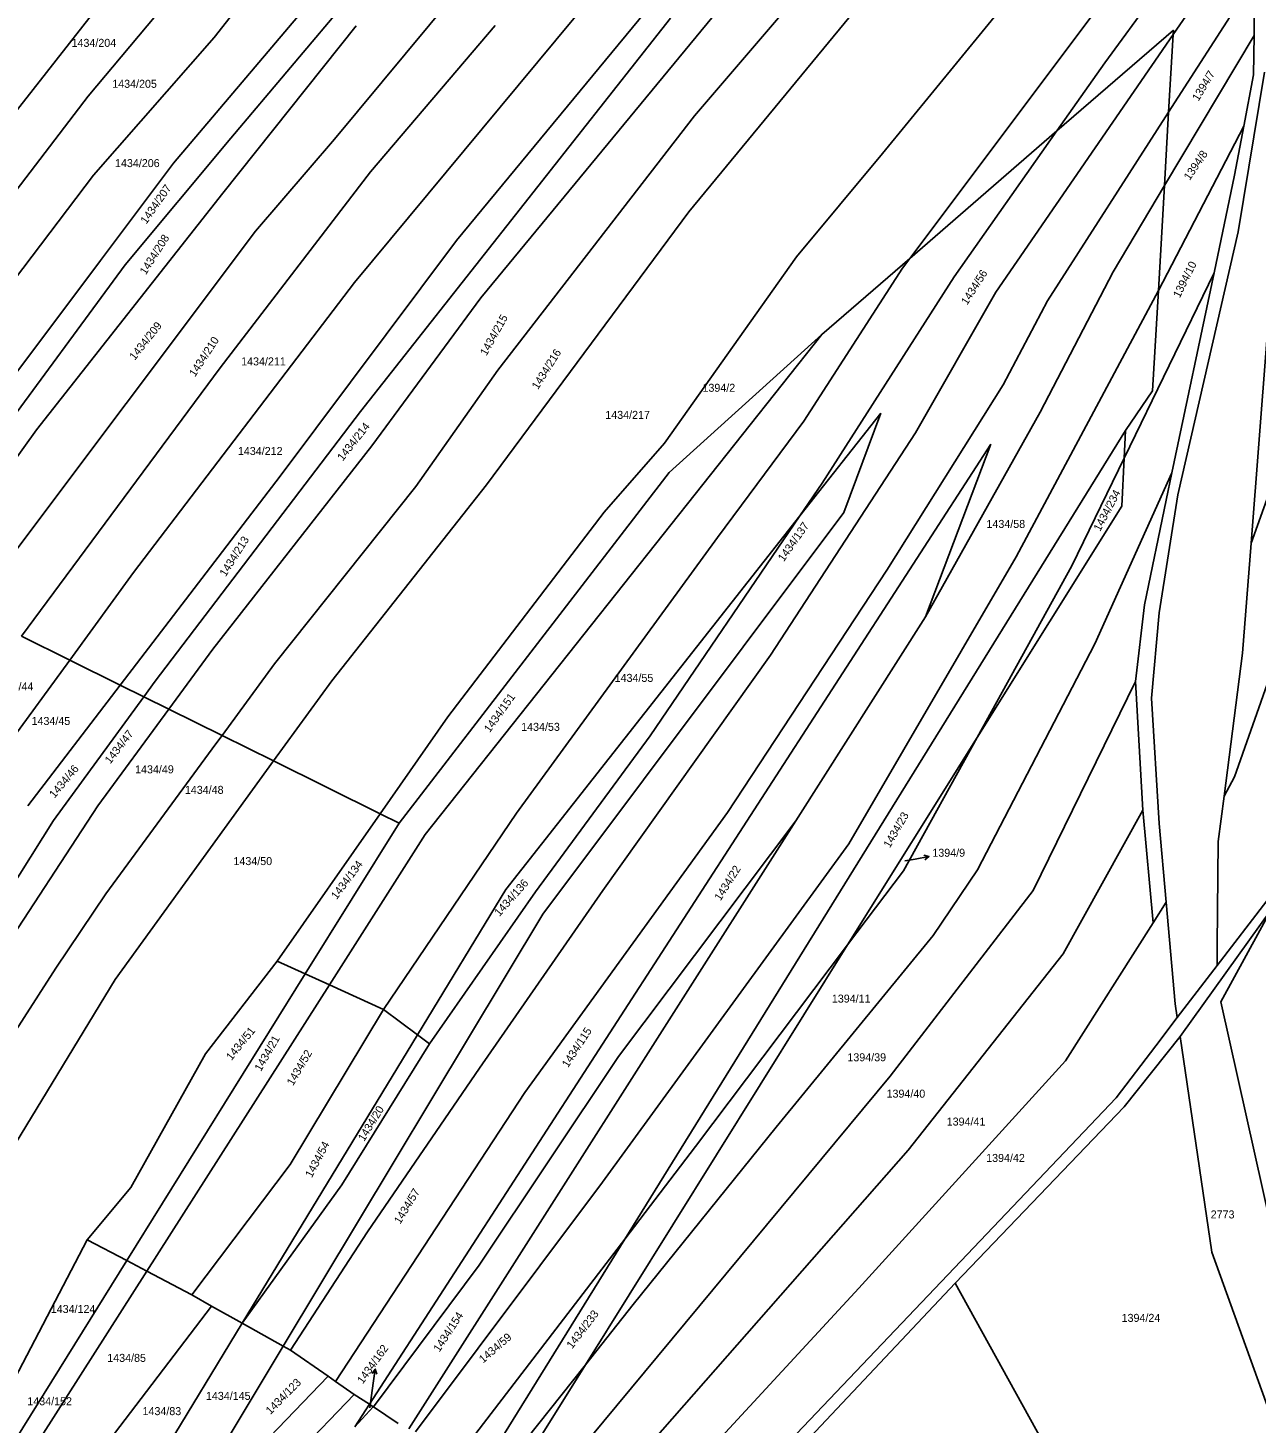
# Model space of a CAD drawing. Extents: x -580630 to -576196, y -1189024 to -1183567.
# Drawn here: x -578512.9 to -578252.1, y -1187195.1 to -1186898.8 of the extents above; entities that cross this region are included whole.
import ezdxf

# ---------------------------------------------------------------- set-up
doc = ezdxf.new("R2010")
doc.units = 0
for name, color, linetype in [('Vrstva 1', 7, 'Continuous'), ('Vrstva 16', 7, 'Continuous'), ('Vrstva 18', 7, 'Continuous'), ('Vrstva 6', 7, 'Continuous')]:
    doc.layers.add(name, color=color, linetype=linetype)

msp = doc.modelspace()

# ---------------------------------------------------------------- linework, layer by layer
at = {"layer": 'Vrstva 1'}
for p, q in [((-578252.49, -1186900.37), (-578252.29, -1186888.06)), ((-578303.98, -1186891.91), (-578331.42, -1186925.46)), ((-578269.62, -1186899.23), (-578294.36, -1186920.66)), ((-578270.62, -1186916.65), (-578269.67, -1186900.14)), ((-578269.67, -1186900.14), (-578269.62, -1186899.23)), ((-578252.63, -1186908.74), (-578252.49, -1186900.37)), ((-578250.27, -1186908.2), (-578255.86, -1186942.06)), ((-578254.68, -1186919.65), (-578252.63, -1186908.74)), ((-578271.52, -1186932.27), (-578270.62, -1186916.65)), ((-578294.36, -1186920.66), (-578325.61, -1186947.73)), ((-578256.63, -1186930.07), (-578254.68, -1186919.65)), ((-578331.42, -1186925.46), (-578349.7, -1186947.42)), ((-578260.99, -1186950.79), (-578256.63, -1186930.07)), ((-578272.81, -1186954.55), (-578271.52, -1186932.27)), ((-578255.86, -1186942.06), (-578268.65, -1186997.97)), ((-578349.7, -1186947.42), (-578377.71, -1186986.96)), ((-578325.61, -1186947.73), (-578344.28, -1186963.9)), ((-578269.93, -1186993.26), (-578260.99, -1186950.79)), ((-578274.04, -1186975.86), (-578272.81, -1186954.55)), ((-578344.28, -1186963.9), (-578428.52, -1187070.11)), ((-578344.28, -1186963.9), (-578376.73, -1186993.23)), ((-578249.79, -1186965.09), (-578253.13, -1187008.22)), ((-578279.78, -1186984.26), (-578274.04, -1186975.86)), ((-578331.74, -1186980.58), (-578348.94, -1187002.43)), ((-578339.63, -1187001.68), (-578331.74, -1186980.58)), ((-578279.78, -1186984.26), (-578386.15, -1187156.01)), ((-578280.07, -1186990.14), (-578279.78, -1186984.26)), ((-578308.4, -1186987.16), (-578440.37, -1187191.1)), ((-578377.71, -1186986.96), (-578390.52, -1187001.6)), ((-578322.28, -1187023.86), (-578308.4, -1186987.16)), ((-578280.58, -1187000.32), (-578280.07, -1186990.14)), ((-578376.73, -1186993.23), (-578434.07, -1187067.67)), ((-578271.15, -1186999.06), (-578269.93, -1186993.26)), ((-578275.77, -1187021.3), (-578271.15, -1186999.06)), ((-578268.65, -1186997.97), (-578272.64, -1187023.03)), ((-578390.52, -1187001.6), (-578423.7, -1187045.11)), ((-578348.94, -1187002.43), (-578411.4, -1187081.76)), ((-578403.57, -1187087.04), (-578339.63, -1187001.68)), ((-578311.3, -1187049.5), (-578280.58, -1187000.32)), ((-578253.13, -1187008.22), (-578254.94, -1187031.55)), ((-578277.63, -1187037.61), (-578275.77, -1187021.3)), ((-578272.64, -1187023.03), (-578274.24, -1187041.16)), ((-578349.84, -1187067.18), (-578322.28, -1187023.86)), ((-578504.01, -1187033.04), (-578514.29, -1187027.95)), ((-578254.94, -1187031.55), (-578258.85, -1187061.95)), ((-578493.31, -1187038.34), (-578504.01, -1187033.04)), ((-578276.12, -1187064.92), (-578277.63, -1187037.61)), ((-578488.28, -1187040.83), (-578493.31, -1187038.34)), ((-578482.97, -1187043.46), (-578488.28, -1187040.83)), ((-578471.68, -1187049.05), (-578482.97, -1187043.46)), ((-578274.24, -1187041.16), (-578272.63, -1187067.72)), ((-578423.7, -1187045.11), (-578438.09, -1187065.68)), ((-578460.74, -1187054.46), (-578471.68, -1187049.05)), ((-578338.8, -1187093.53), (-578311.3, -1187049.5)), ((-578438.09, -1187065.68), (-578460.74, -1187054.46)), ((-578258.85, -1187061.95), (-578260.09, -1187071.59)), ((-578434.07, -1187067.67), (-578438.09, -1187065.68)), ((-578431.97, -1187196.29), (-578349.84, -1187067.18)), ((-578273.91, -1187088.86), (-578276.12, -1187064.92)), ((-578453.99, -1187099.68), (-578434.07, -1187067.67)), ((-578428.52, -1187070.11), (-578448.86, -1187102)), ((-578271.14, -1187084.49), (-578272.63, -1187067.72)), ((-578260.09, -1187071.59), (-578260.32, -1187093.59)), ((-578411.4, -1187081.76), (-578430.17, -1187112.64)), ((-578273.91, -1187088.86), (-578271.14, -1187084.49)), ((-578269.22, -1187106.06), (-578271.14, -1187084.49)), ((-578249.79, -1187084.14), (-578260.32, -1187097.9)), ((-578458.68, -1187178.76), (-578403.57, -1187087.04)), ((-578268.18, -1187113.01), (-578248.81, -1187085.96)), ((-578248.81, -1187085.96), (-578259.57, -1187105.59)), ((-578394.49, -1187182.69), (-578338.8, -1187093.53)), ((-578260.32, -1187093.59), (-578260.32, -1187097.9)), ((-578491.9, -1187160.6), (-578453.99, -1187099.68)), ((-578260.32, -1187097.9), (-578268.78, -1187108.96)), ((-578448.86, -1187102), (-578487.66, -1187162.83)), ((-578268.78, -1187108.96), (-578269.22, -1187106.06)), ((-578248.78, -1187153.86), (-578259.57, -1187105.59)), ((-578273.37, -1187114.96), (-578268.78, -1187108.96)), ((-578430.17, -1187112.64), (-578467.39, -1187173.87)), ((-578273.37, -1187114.96), (-578281.8, -1187126.01)), ((-578280.05, -1187127.95), (-578268.18, -1187113.01)), ((-578261.47, -1187158.79), (-578268.18, -1187113.01)), ((-578281.8, -1187126.01), (-578317.55, -1187163.61)), ((-578315.96, -1187165.41), (-578280.05, -1187127.95)), ((-578386.15, -1187156.01), (-578415.8, -1187203.88)), ((-578261.47, -1187158.79), (-578245.37, -1187203.37)), ((-578515.63, -1187198.73), (-578491.9, -1187160.6)), ((-578487.66, -1187162.83), (-578510.12, -1187198.04)), ((-578317.55, -1187163.61), (-578374.9, -1187223.91)), ((-578315.96, -1187165.41), (-578372.37, -1187225.22)), ((-578467.39, -1187173.87), (-578485.33, -1187203.38)), ((-578471.64, -1187200.33), (-578458.68, -1187178.76)), ((-578409.5, -1187206.72), (-578394.49, -1187182.69)), ((-578440.37, -1187191.1), (-578443.46, -1187195.88))]:
    msp.add_line(p, q, dxfattribs=at)
at = {"layer": 'Vrstva 16'}
for p, q in [((-578326.65, -1187075.71), (-578324.48, -1187075.32)), ((-578321.528, -1187074.787), (-578324.48, -1187075.32)), ((-578439.125, -1187183.62), (-578439.55, -1187186.59)), ((-578440.3, -1187191.85), (-578439.55, -1187186.59))]:
    msp.add_line(p, q, dxfattribs=at)
for points in [[(-578322.601, -1187074.473), (-578321.528, -1187074.787), (-578322.423, -1187075.457)], [(-578439.762, -1187184.539), (-578439.125, -1187183.62), (-578438.772, -1187184.681)]]:
    msp.add_lwpolyline(points, dxfattribs=at)
at = {"layer": 'Vrstva 6'}
for p, q in [((-578500.08, -1186913.23), (-578448.64, -1186851.74)), ((-578389.68, -1186852.36), (-578447.81, -1186922.39)), ((-578481.96, -1186927.46), (-578421.04, -1186855.61)), ((-578319, -1186856.29), (-578371.33, -1186917.46)), ((-578415.84, -1186858.11), (-578469.79, -1186922.16)), ((-578364.93, -1186858.1), (-578443.52, -1186952.81)), ((-578416.71, -1186956.13), (-578339.68, -1186862.63)), ((-578372.56, -1186937.86), (-578309.83, -1186861.74)), ((-578421.86, -1186943.94), (-578357.61, -1186866.02)), ((-578256.17, -1186867.83), (-578284.17, -1186906.19)), ((-578448.69, -1186869.37), (-578473.38, -1186900.78)), ((-578481.85, -1186873.69), (-578545.47, -1186954.67)), ((-578270.62, -1186916.65), (-578252.29, -1186888.06)), ((-578269.67, -1186900.14), (-578261.05, -1186887.62)), ((-578325.61, -1186947.73), (-578283.26, -1186891.24)), ((-578471.49, -1186933.84), (-578443.21, -1186898.3)), ((-578376.46, -1186896.71), (-578442.3, -1186980.27)), ((-578440.17, -1186929.37), (-578413.65, -1186898.26)), ((-578473.38, -1186900.78), (-578498.99, -1186930.06)), ((-578307.35, -1186954.9), (-578269.67, -1186900.14)), ((-578271.52, -1186932.27), (-578252.49, -1186900.37)), ((-578284.17, -1186906.19), (-578294.36, -1186920.66)), ((-578538.79, -1186963.86), (-578500.08, -1186913.23)), ((-578371.33, -1186917.46), (-578413.09, -1186971.44)), ((-578296.32, -1186956.76), (-578270.62, -1186916.65)), ((-578469.79, -1186922.16), (-578492.22, -1186949.09)), ((-578447.81, -1186922.39), (-578464.58, -1186941.91)), ((-578294.36, -1186920.66), (-578316.18, -1186951.63)), ((-578272.81, -1186954.55), (-578254.68, -1186919.65)), ((-578497.5, -1186948.2), (-578481.96, -1186927.46)), ((-578498.99, -1186930.06), (-578551.34, -1186999.14)), ((-578472.1, -1186971), (-578440.17, -1186929.37)), ((-578511.11, -1186984.16), (-578471.49, -1186933.84)), ((-578282.41, -1186950.54), (-578271.52, -1186932.27)), ((-578415.54, -1186995.81), (-578372.56, -1186937.86)), ((-578464.58, -1186941.91), (-578525.13, -1187022.58)), ((-578459.35, -1186993.95), (-578421.86, -1186943.94)), ((-578230.58, -1186945.32), (-578253.13, -1187008.22)), ((-578545.74, -1187012.37), (-578497.5, -1186948.2)), ((-578492.22, -1186949.09), (-578540.65, -1187014.89)), ((-578327.16, -1186949.79), (-578325.61, -1186947.73)), ((-578348.14, -1186982.32), (-578327.16, -1186949.79)), ((-578316.18, -1186951.63), (-578344.2, -1186995.47)), ((-578297.88, -1186980.4), (-578282.41, -1186950.54)), ((-578280.07, -1186990.14), (-578260.99, -1186950.79)), ((-578443.52, -1186952.81), (-578490.46, -1187014.41)), ((-578324.42, -1186984.79), (-578307.35, -1186954.9)), ((-578303.01, -1187011.13), (-578272.81, -1186954.55)), ((-578439.87, -1186987.54), (-578416.71, -1186956.13)), ((-578305.79, -1186974.6), (-578296.32, -1186956.76)), ((-578514.29, -1187027.95), (-578472.1, -1186971)), ((-578413.09, -1186971.44), (-578430.49, -1186996.19)), ((-578330.45, -1187013.92), (-578305.79, -1186974.6)), ((-578442.3, -1186980.27), (-578485.85, -1187037.5)), ((-578322.28, -1187023.86), (-578297.88, -1186980.4)), ((-578535.14, -1187017.62), (-578511.11, -1186984.16)), ((-578366.43, -1187007.03), (-578348.14, -1186982.32)), ((-578473.65, -1187030.75), (-578439.87, -1186987.54)), ((-578355.16, -1187031.98), (-578324.42, -1186984.79)), ((-578291.17, -1187013.05), (-578280.07, -1186990.14)), ((-578286.28, -1187029.59), (-578269.93, -1186993.26)), ((-578493.31, -1187038.34), (-578459.35, -1186993.95)), ((-578460.54, -1187033.83), (-578430.49, -1186996.19)), ((-578448.38, -1187037.43), (-578415.54, -1186995.81)), ((-578344.2, -1186995.47), (-578348.94, -1187002.43)), ((-578348.94, -1187002.43), (-578380.78, -1187049.15)), ((-578409.1, -1187065.58), (-578366.43, -1187007.03)), ((-578338.56, -1187072.07), (-578303.01, -1187011.13)), ((-578364.32, -1187065.4), (-578330.45, -1187013.92)), ((-578311.3, -1187049.5), (-578291.17, -1187013.05)), ((-578490.46, -1187014.41), (-578504.01, -1187033.04)), ((-578256.62, -1187057.86), (-578242.08, -1187016.35)), ((-578482.97, -1187043.46), (-578473.65, -1187030.75)), ((-578390.82, -1187082), (-578355.16, -1187031.98)), ((-578311.22, -1187077.59), (-578286.28, -1187029.59)), ((-578504.01, -1187033.04), (-578517.23, -1187051.2)), ((-578471.68, -1187049.05), (-578460.54, -1187033.83)), ((-578485.85, -1187037.5), (-578488.28, -1187040.83)), ((-578460.74, -1187054.46), (-578448.38, -1187037.43)), ((-578299.41, -1187081.95), (-578277.63, -1187037.61)), ((-578512.96, -1187064.01), (-578493.31, -1187038.34)), ((-578488.28, -1187040.83), (-578507.49, -1187067.09)), ((-578498.03, -1187064), (-578482.97, -1187043.46)), ((-578472.98, -1187050.83), (-578471.68, -1187049.05)), ((-578380.78, -1187049.15), (-578405.12, -1187082.26)), ((-578326.91, -1187077.77), (-578311.3, -1187049.5)), ((-578496.35, -1187082.7), (-578472.98, -1187050.83)), ((-578494.41, -1187100.87), (-578460.74, -1187054.46)), ((-578258.85, -1187061.95), (-578256.62, -1187057.86)), ((-578525.42, -1187105.8), (-578498.03, -1187064)), ((-578507.49, -1187067.09), (-578529.08, -1187101.53)), ((-578438.09, -1187065.68), (-578459.98, -1187096.96)), ((-578437.38, -1187107.25), (-578409.1, -1187065.58)), ((-578407.36, -1187124.91), (-578364.32, -1187065.4)), ((-578387.47, -1187117.27), (-578349.84, -1187067.18)), ((-578276.12, -1187064.92), (-578293, -1187095.42)), ((-578390.87, -1187143.94), (-578338.56, -1187072.07)), ((-578338.8, -1187093.53), (-578326.91, -1187077.77)), ((-578320.67, -1187091.57), (-578311.22, -1187077.59)), ((-578405.12, -1187082.26), (-578427.62, -1187114.57)), ((-578417, -1187119.71), (-578390.82, -1187082)), ((-578329.78, -1187121.43), (-578299.41, -1187081.95)), ((-578506.97, -1187098.49), (-578496.35, -1187082.7)), ((-578292.5, -1187118.14), (-578273.91, -1187088.86)), ((-578371.09, -1187136.35), (-578338.8, -1187093.53)), ((-578354.01, -1187132.25), (-578320.67, -1187091.57)), ((-578459.98, -1187096.96), (-578475.17, -1187116.7)), ((-578453.99, -1187099.68), (-578459.98, -1187096.96)), ((-578293, -1187095.42), (-578325.96, -1187137.12)), ((-578517.42, -1187114.69), (-578506.97, -1187098.49)), ((-578448.86, -1187102), (-578453.99, -1187099.68)), ((-578517.77, -1187139.29), (-578494.41, -1187100.87)), ((-578437.38, -1187107.25), (-578448.86, -1187102)), ((-578457.19, -1187140.19), (-578437.38, -1187107.25)), ((-578437.38, -1187107.25), (-578430.17, -1187112.64)), ((-578427.62, -1187114.57), (-578446.22, -1187144.46)), ((-578430.17, -1187112.64), (-578427.62, -1187114.57)), ((-578475.17, -1187116.7), (-578491.03, -1187145.07)), ((-578417.08, -1187161.57), (-578387.47, -1187117.27)), ((-578440.78, -1187154.48), (-578417, -1187119.71)), ((-578336.41, -1187166.42), (-578292.5, -1187118.14)), ((-578396.66, -1187201.94), (-578329.78, -1187121.43)), ((-578447.61, -1187186.24), (-578407.36, -1187124.91)), ((-578384.36, -1187169.94), (-578354.01, -1187132.25)), ((-578325.96, -1187137.12), (-578393.65, -1187214.16)), ((-578386.15, -1187156.01), (-578371.09, -1187136.35)), ((-578478.12, -1187167.87), (-578457.19, -1187140.19)), ((-578446.22, -1187144.46), (-578467.39, -1187173.87)), ((-578430.62, -1187196.97), (-578390.87, -1187143.94)), ((-578491.03, -1187145.07), (-578500.3, -1187156.19)), ((-578518.21, -1187190.5), (-578500.3, -1187156.19)), ((-578500.3, -1187156.19), (-578491.9, -1187160.6)), ((-578457.17, -1187179.61), (-578440.78, -1187154.48)), ((-578421.03, -1187201.56), (-578386.15, -1187156.01)), ((-578491.9, -1187160.6), (-578487.66, -1187162.83)), ((-578439.5, -1187191.65), (-578417.08, -1187161.57)), ((-578487.66, -1187162.83), (-578478.12, -1187167.87)), ((-578285.13, -1187221.1), (-578315.96, -1187165.41)), ((-578478.12, -1187167.87), (-578473.88, -1187170.25)), ((-578384.72, -1187218.64), (-578336.41, -1187166.42)), ((-578502.05, -1187207.1), (-578473.88, -1187170.25)), ((-578473.88, -1187170.25), (-578467.39, -1187173.87)), ((-578384.36, -1187169.94), (-578394.49, -1187182.69)), ((-578467.39, -1187173.87), (-578458.68, -1187178.76)), ((-578458.68, -1187178.76), (-578457.17, -1187179.61)), ((-578457.17, -1187179.61), (-578449.15, -1187185.15)), ((-578394.49, -1187182.69), (-578412.5, -1187205.36)), ((-578461.62, -1187198.11), (-578449.15, -1187185.15)), ((-578447.61, -1187186.24), (-578449.15, -1187185.15)), ((-578443.63, -1187189.05), (-578468.81, -1187215.13)), ((-578443.63, -1187189.05), (-578447.61, -1187186.24)), ((-578440.37, -1187191.1), (-578443.63, -1187189.05)), ((-578439.57, -1187191.62), (-578443.46, -1187195.88)), ((-578439.57, -1187191.62), (-578440.37, -1187191.1)), ((-578439.5, -1187191.65), (-578439.57, -1187191.62)), ((-578434.28, -1187195.19), (-578439.5, -1187191.65))]:
    msp.add_line(p, q, dxfattribs=at)

# ---------------------------------------------------------------- texts
at = {"layer": 'Vrstva 16'}
msp.add_text('1394/9', height=1.7, dxfattribs=at).set_placement((-578320.811, -1187074.81))
msp.add_text('1434/162', height=1.7, rotation=54.3164, dxfattribs=at).set_placement((-578441.786, -1187186.913))
at = {"layer": 'Vrstva 18'}
for s, height, p in [('1434/204', 1.7, (-578503.64, -1186902.79)), ('1434/205', 1.7, (-578494.997, -1186911.49)), ('1434/206', 1.7, (-578494.41, -1186928.33)), ('1434/211', 1.7, (-578467.618, -1186970.45)), ('1394/2', 1.7, (-578369.635, -1186976.05)), ('1434/217', 1.7, (-578390.275, -1186981.81)), ('1434/212', 1.7, (-578468.309, -1186989.48)), ('1434/58', 1.7, (-578309.318, -1187004.97)), ('1434/44', 1.7, (-578519.961, -1187039.48)), ('1434/55', 1.7, (-578388.294, -1187037.67)), ('1434/45', 1.7, (-578512.138, -1187046.82)), ('1434/53', 1.7, (-578408.145, -1187048.07)), ('1434/49', 1.7, (-578490.141, -1187057.09)), ('1434/48', 1.7, (-578479.571, -1187061.45)), ('1434/50', 1.7, (-578469.254, -1187076.58)), ('1394/9', 0.1, (-578326.877, -1187075.71)), ('1394/11', 1.7, (-578342.155, -1187105.79)), ('1394/39', 1.7, (-578338.858, -1187118.25)), ('1394/40', 1.7, (-578330.537, -1187125.98)), ('1394/41', 1.7, (-578317.763, -1187131.91)), ('1394/42', 1.7, (-578309.384, -1187139.63)), ('2773', 1.7, (-578261.694, -1187151.63)), ('1434/124', 1.7, (-578508.056, -1187171.72)), ('1394/24', 1.7, (-578280.614, -1187173.6)), ('1434/85', 1.7, (-578496.054, -1187182.1)), ('1434/145', 1.7, (-578475.099, -1187190.17)), ('1434/152', 1.7, (-578513.033, -1187191.31)), ('1434/83', 1.7, (-578488.565, -1187193.41)), ('1434/162', 0.1, (-578440.592, -1187191.85))]:
    msp.add_text(s, height=height, dxfattribs=at).set_placement(p)
for s, rotation, p in [('1394/7', 58.84277, (-578264.297, -1186914.45)), ('1394/8', 55.57691, (-578266.154, -1186931.262)), ('1434/207', 55.17584, (-578487.757, -1186940.561)), ('1434/208', 57.58226, (-578487.874, -1186951.335)), ('1394/10', 63.54102, (-578268.274, -1186956.236)), ('1434/56', 57.46767, (-578313.432, -1186957.746)), ('1434/215', 60.90541, (-578415.517, -1186968.53)), ('1434/209', 51.73809, (-578490.207, -1186969.483)), ('1434/210', 56.83741, (-578477.411, -1186972.999)), ('1434/216', 57.92603, (-578404.587, -1186975.698)), ('1434/214', 51.68079, (-578446.039, -1186990.876)), ('1434/234', 62.28051, (-578285.182, -1187005.831)), ('1434/137', 54.83206, (-578352.375, -1187012.257)), ('1434/213', 57.75414, (-578470.906, -1187015.443)), ('1434/151', 54.37369, (-578414.824, -1187048.562)), ('1434/47', 52.19646, (-578495.415, -1187055.224)), ('1434/46', 49.96192, (-578507.257, -1187062.484)), ('1434/23', 60.04598, (-578329.842, -1187073.072)), ('1434/134', 53.34237, (-578447.333, -1187084.014)), ('1434/22', 57.75414, (-578365.807, -1187084.303)), ('1434/136', 48.52952, (-578412.747, -1187087.601)), ('1434/51', 50.99324, (-578469.675, -1187118.202)), ('1434/115', 57.12389, (-578398.202, -1187119.726)), ('1434/21', 60.27516, (-578463.42, -1187120.524)), ('1434/52', 59.93139, (-578456.58, -1187123.563)), ('1434/20', 58.49899, (-578441.49, -1187135.396)), ('1434/54', 62.10862, (-578452.621, -1187143.104)), ('1434/57', 58.78547, (-578433.832, -1187152.958)), ('1434/233', 52.65482, (-578397.309, -1187179.453)), ('1434/154', 56.83741, (-578425.522, -1187180.144)), ('1434/59', 40.79459, (-578416.221, -1187182.464)), ('1434/123', 45.49285, (-578461.382, -1187193.383))]:
    msp.add_text(s, height=1.7, rotation=rotation, dxfattribs=at).set_placement(p)

doc.saveas('drawing.dxf')
